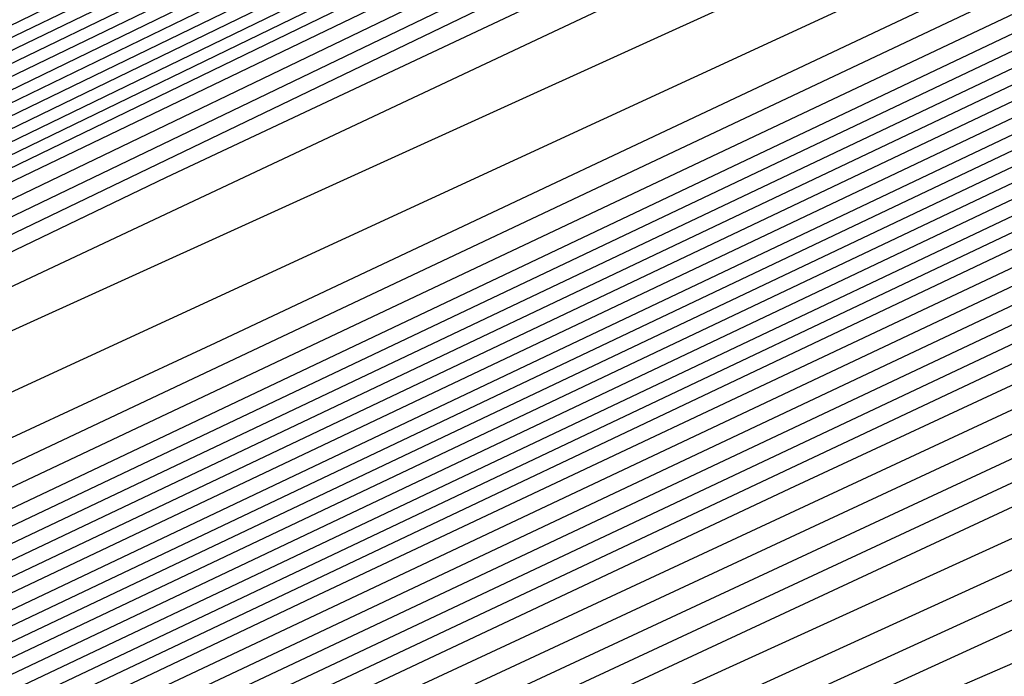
# Model space of a CAD drawing. Extents: x 3249832 to 3255657, y 13789405 to 13793316.
# Tile 521 of 656: x 3254747.475 to 3254748.852, y 13790602.142 to 13790603.061. Entities that reach past the tile are written whole.
import ezdxf

# ---------------------------------------------------------------- set-up
doc = ezdxf.new("R2010")
doc.units = 0
doc.header["$LTSCALE"] = 100
doc.header["$MEASUREMENT"] = 0
for name, color, linetype in [('GRATIO_CON', 10, 'CONTINUOUS'), ('GRATIO_ICON', 7, 'CONTINUOUS'), ('TARGETS_EAST', 7, 'CONTINUOUS')]:
    doc.layers.add(name, color=color, linetype=linetype)

# ---------------------------------------------------------------- blocks, each defined once
blk = doc.blocks.new('Gratio_032316_contours')
at = {"layer": 'GRATIO_CON', "color": 5, "linetype": 'Continuous', "flags": 128}
for points in [[(3254645.4599, 13790553.036), (3254663.069, 13790561.7623), (3254683.7862, 13790571.9554), (3254701.3959, 13790580.5965), (3254711.2365, 13790585.4241), (3254714.8618, 13790587.205), (3254715.3792, 13790587.4629), (3254715.3785, 13790587.4674), (3254715.3782, 13790587.4709), (3254715.379, 13790587.4719), (3254715.9133, 13790587.7279), (3254719.64, 13790589.5343), (3254729.7495, 13790594.4457), (3254747.8375, 13790603.2357), (3254769.1201, 13790613.5531), (3254787.2186, 13790622.2657)], [(3254649.9599, 13790555.2348), (3254666.4373, 13790563.4004), (3254685.823, 13790572.9383), (3254702.301, 13790581.0241), (3254711.5092, 13790585.5415), (3254714.9015, 13790587.208), (3254715.3856, 13790587.4496), (3254715.3848, 13790587.4542), (3254715.3844, 13790587.458), (3254715.3852, 13790587.4591), (3254715.9013, 13790587.7061), (3254719.4996, 13790589.4499), (3254729.2606, 13790594.1916), (3254746.7248, 13790602.6782), (3254767.2733, 13790612.6396), (3254784.7474, 13790621.0516)], [(3254645.8078, 13790553.0477), (3254654.4599, 13790557.4337), (3254669.8056, 13790565.0385), (3254687.8597, 13790573.9222), (3254703.2055, 13790581.4548), (3254711.7805, 13790585.6657), (3254714.9395, 13790587.2206), (3254715.3915, 13790587.4448), (3254715.8892, 13790587.6839), (3254719.3592, 13790589.3654), (3254728.7717, 13790593.9374), (3254745.612, 13790602.1206), (3254765.4264, 13790611.7261), (3254782.2763, 13790619.8376)], [(3254650.9146, 13790555.5543), (3254658.9599, 13790559.6325), (3254673.1739, 13790566.6765), (3254689.8966, 13790574.9051), (3254704.1107, 13790581.8824), (3254712.0533, 13790585.783), (3254714.9794, 13790587.2235), (3254715.3982, 13790587.4313), (3254715.8776, 13790587.6614), (3254719.2191, 13790589.2805), (3254728.2829, 13790593.683), (3254744.4993, 13790601.563), (3254763.5796, 13790610.8126), (3254779.8051, 13790618.6235)], [(3254649.0895, 13790554.2614), (3254654.3182, 13790556.9458), (3254657.5919, 13790558.6919), (3254661.1283, 13790560.5677), (3254667.9599, 13790564.0302), (3254679.9106, 13790569.9526), (3254693.9704, 13790576.8709), (3254705.921, 13790582.737), (3254712.5988, 13790586.0165), (3254715.0585, 13790587.2285), (3254715.4093, 13790587.4057), (3254715.4091, 13790587.4086), (3254715.4097, 13790587.4091), (3254715.4114, 13790587.4072), (3254715.8544, 13790587.617), (3254718.939, 13790589.1106), (3254727.3053, 13790593.1741), (3254742.2739, 13790600.4477), (3254759.8859, 13790608.9855), (3254774.8628, 13790616.1954)], [(3254652.9316, 13790556.1611), (3254659.0279, 13790559.2737), (3254662.7531, 13790561.2358), (3254666.2352, 13790563.0744), (3254672.4599, 13790566.2291), (3254683.2789, 13790571.5906), (3254696.0073, 13790577.8537), (3254706.8262, 13790583.1644), (3254712.8717, 13790586.1333), (3254715.0984, 13790587.2306), (3254715.416, 13790587.3911), (3254715.416, 13790587.3939), (3254715.4167, 13790587.3946), (3254715.4184, 13790587.393), (3254715.843, 13790587.5942), (3254718.799, 13790589.0255), (3254726.8166, 13790592.9197), (3254741.1612, 13790599.8901), (3254758.039, 13790608.072), (3254772.3917, 13790614.9813)], [(3254648.5889, 13790553.912), (3254656.7738, 13790558.0608), (3254663.7375, 13790561.6017), (3254667.9142, 13790563.7796), (3254671.342, 13790565.581), (3254676.9599, 13790568.4279), (3254686.6472, 13790573.2286), (3254698.0442, 13790578.8366), (3254707.7315, 13790583.5918), (3254713.1445, 13790586.2502), (3254715.1383, 13790587.2327), (3254715.4228, 13790587.3765), (3254715.4229, 13790587.3793), (3254715.4236, 13790587.3802), (3254715.4253, 13790587.3788), (3254715.8315, 13790587.5713), (3254718.659, 13790588.9404), (3254726.3278, 13790592.6653), (3254740.0485, 13790599.3324), (3254756.1922, 13790607.1585), (3254769.9205, 13790613.7673), (3254777.6832, 13790617.4194)], [(3254651.4104, 13790555.3035), (3254660.616, 13790559.9605), (3254668.4472, 13790563.9297), (3254673.0754, 13790566.3235), (3254676.4489, 13790568.0877), (3254681.4599, 13790570.6267), (3254690.0155, 13790574.8666), (3254700.0811, 13790579.8195), (3254708.6367, 13790584.0191), (3254713.4173, 13790586.367), (3254715.1783, 13790587.2348), (3254715.4296, 13790587.362), (3254715.4297, 13790587.3647), (3254715.4306, 13790587.3657), (3254715.4323, 13790587.3646), (3254715.8201, 13790587.5485), (3254718.5189, 13790588.8554), (3254725.8391, 13790592.4108), (3254738.9357, 13790598.7748), (3254754.3453, 13790606.2449), (3254767.4494, 13790612.5532), (3254774.8722, 13790616.0455)], [(3254647.5106, 13790553.2224), (3254657.0534, 13790558.0863), (3254668.3003, 13790563.7598), (3254677.8665, 13790568.5857), (3254683.3978, 13790571.4112), (3254686.6626, 13790573.101), (3254690.46, 13790575.0244), (3254696.7522, 13790578.1426), (3254704.1549, 13790581.7852), (3254710.4471, 13790584.8739), (3254713.963, 13790586.6006), (3254715.2582, 13790587.2389), (3254715.4431, 13790587.3328), (3254715.4435, 13790587.3354), (3254715.4445, 13790587.3367), (3254715.4462, 13790587.3361), (3254715.7971, 13790587.5028), (3254718.2389, 13790588.6852), (3254724.8615, 13790591.9019), (3254736.7103, 13790597.6595), (3254750.6516, 13790604.4179), (3254762.5071, 13790610.1251), (3254769.2501, 13790613.2977), (3254772.4608, 13790614.7267)], [(3254691.7695, 13790575.6077), (3254694.96, 13790577.2233), (3254700.1205, 13790579.7806), (3254706.1918, 13790582.7681), (3254711.3523, 13790585.3012), (3254714.2359, 13790586.7174), (3254715.2981, 13790587.241), (3254715.4499, 13790587.3183), (3254715.4504, 13790587.3208), (3254715.4515, 13790587.3223), (3254715.4532, 13790587.3219), (3254715.7857, 13790587.4799), (3254718.0989, 13790588.6002), (3254724.3728, 13790591.6475), (3254735.5976, 13790597.1019), (3254748.8048, 13790603.5044), (3254760.036, 13790608.911), (3254766.439, 13790611.9238), (3254769.587, 13790613.3281), (3254772.1591, 13790614.4553)], [(3254687.2858, 13790573.2417), (3254693.7202, 13790576.4989), (3254696.8763, 13790578.1144), (3254699.46, 13790579.4221), (3254703.4888, 13790581.4187), (3254708.2287, 13790583.751), (3254712.2575, 13790585.7286), (3254714.5087, 13790586.8342), (3254715.338, 13790587.2431), (3254715.4567, 13790587.3037), (3254715.4573, 13790587.3062), (3254715.4584, 13790587.3078), (3254715.4602, 13790587.3077), (3254715.7742, 13790587.4571), (3254717.9589, 13790588.5151), (3254723.884, 13790591.393), (3254734.4849, 13790596.5443), (3254746.9579, 13790602.5908), (3254757.5648, 13790607.6969), (3254763.628, 13790610.5499), (3254766.7132, 13790611.9296), (3254769.4468, 13790613.139), (3254773.8018, 13790615.1582)], [(3254691.9954, 13790575.5697), (3254698.8813, 13790579.0427), (3254701.9832, 13790580.621), (3254703.96, 13790581.621), (3254706.8571, 13790583.0567), (3254710.2655, 13790584.7338), (3254713.1627, 13790586.1559), (3254714.7816, 13790586.951), (3254715.378, 13790587.2452), (3254715.4634, 13790587.2891), (3254715.4641, 13790587.2915), (3254715.4654, 13790587.2933), (3254715.4671, 13790587.2935), (3254715.7628, 13790587.4342), (3254717.8189, 13790588.43), (3254723.3953, 13790591.1386), (3254733.3722, 13790595.9866), (3254745.1111, 13790601.6773), (3254755.0937, 13790606.4829), (3254760.817, 13790609.176), (3254763.8393, 13790610.531), (3254766.7345, 13790611.8227), (3254771.4153, 13790614)], [(3254687.5111, 13790573.2582), (3254701.4147, 13790580.2257), (3254709.2037, 13790584.1304), (3254712.1969, 13790585.6344), (3254712.96, 13790586.0188), (3254713.5937, 13790586.3332), (3254714.3394, 13790586.7008), (3254714.9737, 13790587.0132), (3254715.3288, 13790587.1891), (3254715.4606, 13790587.2552), (3254715.4811, 13790587.2651), (3254715.7399, 13790587.3885), (3254717.5388, 13790588.2599), (3254722.4177, 13790590.6297), (3254731.1468, 13790594.8713), (3254741.4174, 13790599.8502), (3254750.1514, 13790604.0547), (3254755.1949, 13790606.4282), (3254758.0917, 13790607.7338), (3254761.31, 13790609.19), (3254766.6422, 13790611.6836), (3254773.1773, 13790614.7751)], [(3254650.9017, 13790554.6653), (3254658.8371, 13790558.7771), (3254673.0892, 13790565.9887), (3254689.8746, 13790574.4203), (3254704.1484, 13790581.5711), (3254712.1263, 13790585.5666), (3254715.0665, 13790587.04), (3254715.4881, 13790587.251), (3254715.7284, 13790587.3657), (3254717.3988, 13790588.1749), (3254721.929, 13790590.3752), (3254730.0341, 13790594.3137), (3254739.5705, 13790598.9367), (3254747.6802, 13790602.8407), (3254752.3838, 13790605.0543), (3254755.2179, 13790606.3353), (3254758.5977, 13790607.8737), (3254764.2556, 13790610.5253), (3254771.1907, 13790613.8082)], [(3254652.1037, 13790555.2502), (3254659.8925, 13790559.2859), (3254673.8812, 13790566.3638), (3254690.3563, 13790574.639), (3254704.3657, 13790581.6567), (3254712.195, 13790585.5772), (3254715.0794, 13790587.0229), (3254715.4916, 13790587.2315), (3254715.4923, 13790587.2341), (3254715.4936, 13790587.2363), (3254715.4952, 13790587.2371), (3254715.717, 13790587.343), (3254717.2588, 13790588.0898), (3254721.4402, 13790590.1208), (3254728.9214, 13790593.7561), (3254737.7237, 13790598.0232), (3254745.2091, 13790601.6266), (3254749.5728, 13790603.6804), (3254752.344, 13790604.9367), (3254755.8855, 13790606.5574), (3254761.8691, 13790609.3671), (3254769.2041, 13790612.8413), (3254776.1088, 13790616.118)], [(3254650.5295, 13790554.2765), (3254653.3056, 13790555.8352), (3254660.9478, 13790559.7949), (3254674.6731, 13790566.7396), (3254690.838, 13790574.8591), (3254704.5835, 13790581.7451), (3254712.2651, 13790585.5926), (3254715.0949, 13790587.012), (3254715.4992, 13790587.2173), (3254715.4997, 13790587.2202), (3254715.5008, 13790587.2224), (3254715.5022, 13790587.2231), (3254715.7056, 13790587.3202), (3254717.1188, 13790588.0047), (3254720.9515, 13790589.8664), (3254727.8087, 13790593.1984), (3254735.8769, 13790597.1097), (3254742.7379, 13790600.4126), (3254746.7617, 13790602.3065), (3254749.4702, 13790603.5381), (3254753.1732, 13790605.2411), (3254759.4825, 13790608.2089), (3254767.2174, 13790611.8744), (3254774.4989, 13790615.3301)], [(3254653.0399, 13790555.5064), (3254655.7096, 13790557.0052), (3254663.0585, 13790560.8129), (3254676.257, 13790567.4911), (3254691.8012, 13790575.2992), (3254705.0188, 13790581.9215), (3254712.405, 13790585.6223), (3254715.1255, 13790586.9884), (3254715.5137, 13790587.187), (3254715.5139, 13790587.1907), (3254715.5149, 13790587.1935), (3254715.5162, 13790587.1948), (3254715.6827, 13790587.2745), (3254716.8387, 13790587.8346), (3254719.9739, 13790589.3575), (3254725.5832, 13790592.0832), (3254732.1832, 13790595.2826), (3254737.7956, 13790597.9844), (3254741.1396, 13790599.5586), (3254743.7225, 13790600.741), (3254747.7487, 13790602.6085), (3254754.7095, 13790605.8925), (3254763.2441, 13790609.9406), (3254771.2789, 13790613.7544)], [(3254692.2829, 13790575.5193), (3254705.2366, 13790582.0098), (3254712.4751, 13790585.6374), (3254715.1409, 13790586.9771), (3254715.5211, 13790587.1724), (3254715.5211, 13790587.1764), (3254715.522, 13790587.1793), (3254715.5233, 13790587.1807), (3254715.6712, 13790587.2517), (3254716.6987, 13790587.7496), (3254719.4852, 13790589.103), (3254724.4705, 13790591.5255), (3254730.3363, 13790594.3691), (3254735.3245, 13790596.7704), (3254738.3286, 13790598.1847), (3254740.8487, 13790599.3424), (3254745.0364, 13790601.2922), (3254752.3229, 13790604.7343), (3254761.2575, 13790608.9736), (3254769.6689, 13790612.9665), (3254775.8378, 13790615.8811)], [(3254677.8408, 13790568.2426), (3254692.7645, 13790575.7394), (3254705.4543, 13790582.0981), (3254712.5451, 13790585.6526), (3254715.1564, 13790586.9658), (3254715.5285, 13790587.1578), (3254715.5284, 13790587.1621), (3254715.5291, 13790587.1652), (3254715.5303, 13790587.1667), (3254715.6598, 13790587.2289), (3254716.5587, 13790587.6645), (3254718.9964, 13790588.8486), (3254723.3578, 13790590.9679), (3254728.4895, 13790593.4556), (3254732.8533, 13790595.5563), (3254735.5176, 13790596.8108), (3254737.9749, 13790597.9438), (3254742.3242, 13790599.9759), (3254749.9364, 13790603.5761), (3254759.2708, 13790608.0067), (3254768.0589, 13790612.1786), (3254774.5039, 13790615.224)], [(3254678.6327, 13790568.6184), (3254693.2462, 13790575.9595), (3254705.672, 13790582.1864), (3254712.6152, 13790585.6677), (3254715.1718, 13790586.9544), (3254715.5359, 13790587.1432), (3254715.5356, 13790587.1479), (3254715.5363, 13790587.151), (3254715.5373, 13790587.1526), (3254715.6484, 13790587.2061), (3254716.4187, 13790587.5794), (3254718.5077, 13790588.5941), (3254722.2451, 13790590.4102), (3254726.6426, 13790592.542), (3254730.3822, 13790594.3422), (3254732.7065, 13790595.4369), (3254735.101, 13790596.5452), (3254739.6119, 13790598.6596), (3254747.5498, 13790602.4179), (3254757.2842, 13790607.0398), (3254766.4489, 13790611.3907), (3254773.17, 13790614.5669)], [(3254680.2165, 13790569.3699), (3254694.2095, 13790576.3997), (3254706.1075, 13790582.363), (3254712.7553, 13790585.698), (3254715.2027, 13790586.9318), (3254715.5507, 13790587.114), (3254715.5501, 13790587.1193), (3254715.5505, 13790587.1228), (3254715.5514, 13790587.1245), (3254715.6255, 13790587.1605), (3254716.1386, 13790587.4093), (3254717.5302, 13790588.0852), (3254720.0197, 13790589.295), (3254722.9489, 13790590.715), (3254725.4399, 13790591.9141), (3254727.0844, 13790592.6891), (3254729.3534, 13790593.7481), (3254734.1874, 13790596.027), (3254742.7767, 13790600.1014), (3254753.3109, 13790605.106), (3254763.2289, 13790609.8149), (3254770.5022, 13790613.2526), (3254775.2309, 13790615.445)], [(3254681.0084, 13790569.7457), (3254694.6911, 13790576.6198), (3254706.3252, 13790582.4514), (3254712.8253, 13790585.7131), (3254715.2181, 13790586.9205), (3254715.5581, 13790587.0994), (3254715.5573, 13790587.105), (3254715.5577, 13790587.1086), (3254715.5585, 13790587.1105), (3254715.614, 13790587.1377), (3254715.9986, 13790587.3243), (3254717.0414, 13790587.8308), (3254718.907, 13790588.7373), (3254721.1021, 13790589.8014), (3254722.9687, 13790590.7), (3254724.2734, 13790591.3152), (3254726.4795, 13790592.3495), (3254731.4751, 13790594.7106), (3254740.3902, 13790598.9432), (3254751.3242, 13790604.1391), (3254761.6189, 13790609.027), (3254769.1683, 13790612.5955), (3254774.0756, 13790614.8726)], [(3254681.8003, 13790570.1215), (3254695.1728, 13790576.8399), (3254706.5429, 13790582.5397), (3254712.8954, 13790585.7283), (3254715.2336, 13790586.9092), (3254715.5655, 13790587.0848), (3254715.5646, 13790587.0908), (3254715.5648, 13790587.0945), (3254715.5655, 13790587.0964), (3254715.6026, 13790587.1149), (3254715.8586, 13790587.2392), (3254716.5526, 13790587.5763), (3254717.7943, 13790588.1797), (3254719.2552, 13790588.8879), (3254720.4976, 13790589.486), (3254721.4623, 13790589.9413), (3254723.6057, 13790590.9509), (3254728.7628, 13790593.3943), (3254738.0036, 13790597.785), (3254749.3376, 13790603.1722), (3254760.0089, 13790608.2391), (3254767.8344, 13790611.9384), (3254772.9202, 13790614.3002)], [(3254735.6171, 13790596.6268), (3254747.3509, 13790602.2053), (3254758.3989, 13790607.4512), (3254766.5005, 13790611.2813), (3254771.7648, 13790613.7278)], [(3254684.1761, 13790571.2487), (3254696.618, 13790577.4994), (3254707.1969, 13790582.802), (3254713.1074, 13790585.7679), (3254715.2826, 13790586.8659), (3254715.5906, 13790587.0293), (3254715.5881, 13790587.0358), (3254715.5865, 13790587.0411), (3254715.5857, 13790587.0455), (3254715.5857, 13790587.0491), (3254715.5862, 13790587.0517), (3254715.5868, 13790587.0533), (3254715.8668, 13790587.1867), (3254717.823, 13790588.1171), (3254723.1317, 13790590.6428), (3254732.719, 13790595.2041), (3254744.5101, 13790600.8106), (3254755.6802, 13790606.114), (3254763.9812, 13790610.0377), (3254769.4727, 13790612.5918), (3254772.7913, 13790614.058)], [(3254684.968, 13790571.6245), (3254697.0997, 13790577.7194), (3254707.4147, 13790582.8902), (3254713.1775, 13790585.7827), (3254715.2982, 13790586.854), (3254715.5983, 13790587.014), (3254715.5956, 13790587.0209), (3254715.5938, 13790587.0266), (3254715.5929, 13790587.0311), (3254715.5928, 13790587.0347), (3254715.5933, 13790587.0371), (3254715.5941, 13790587.0382), (3254715.8655, 13790587.1668), (3254717.7598, 13790588.067), (3254722.9002, 13790590.5119), (3254732.1888, 13790594.9308), (3254743.6448, 13790600.3775), (3254754.5666, 13790605.5623), (3254762.7944, 13790609.4506), (3254768.3357, 13790612.0281), (3254771.74, 13790613.536)], [(3254685.7599, 13790572.0002), (3254697.5813, 13790577.9395), (3254707.6325, 13790582.9783), (3254713.2477, 13790585.7974), (3254715.3139, 13790586.8421), (3254715.6059, 13790586.9987), (3254715.6031, 13790587.0061), (3254715.6012, 13790587.0121), (3254715.6002, 13790587.0168), (3254715.6, 13790587.0202), (3254715.6005, 13790587.0224), (3254715.6014, 13790587.0231), (3254715.8641, 13790587.1469), (3254717.6967, 13790588.0169), (3254722.6687, 13790590.3811), (3254731.6586, 13790594.6574), (3254742.7795, 13790599.9444), (3254753.4529, 13790605.0106), (3254761.6075, 13790608.8634), (3254767.1987, 13790611.4645), (3254770.6888, 13790613.014), (3254772.5688, 13790613.737)], [(3254686.5518, 13790572.376), (3254698.063, 13790578.1595), (3254707.8503, 13790583.0665), (3254713.3179, 13790585.8122), (3254715.3295, 13790586.8301), (3254715.6136, 13790586.9834), (3254715.6106, 13790586.9912), (3254715.6085, 13790586.9975), (3254715.6074, 13790587.0024), (3254715.6072, 13790587.0058), (3254715.6076, 13790587.0078), (3254715.6086, 13790587.008), (3254715.8627, 13790587.127), (3254717.6335, 13790587.9669), (3254722.4373, 13790590.2503), (3254731.1285, 13790594.3841), (3254741.9141, 13790599.5112), (3254752.3392, 13790604.4589), (3254760.4207, 13790608.2763), (3254766.0618, 13790610.9008), (3254769.6376, 13790612.4919), (3254771.5699, 13790613.2422)], [(3254740.1834, 13790598.645), (3254750.1119, 13790603.3555), (3254758.047, 13790607.102), (3254763.7878, 13790609.7735), (3254767.5351, 13790611.4478), (3254769.5723, 13790612.2526), (3254770.5131, 13790612.5133), (3254771.0542, 13790612.605), (3254771.7483, 13790612.8231)], [(3254739.3181, 13790598.2119), (3254748.9983, 13790602.8038), (3254756.8601, 13790606.5149), (3254762.6509, 13790609.2098), (3254766.4839, 13790610.9258), (3254768.5735, 13790611.7578), (3254769.5359, 13790612.0316), (3254770.0882, 13790612.131), (3254770.7995, 13790612.358), (3254771.6467, 13790612.6884)], [(3254738.4527, 13790597.7787), (3254747.8846, 13790602.2521), (3254755.6733, 13790605.9278), (3254761.5139, 13790608.6462), (3254765.4327, 13790610.4038), (3254767.5746, 13790611.263), (3254768.5586, 13790611.55), (3254769.1222, 13790611.657), (3254769.8506, 13790611.8928), (3254770.7199, 13790612.2331), (3254771.5537, 13790612.5702)], [(3254737.5874, 13790597.3456), (3254746.7709, 13790601.7004), (3254754.4864, 13790605.3406), (3254760.3769, 13790608.0825), (3254764.3815, 13790609.8817), (3254766.5758, 13790610.7681), (3254767.5814, 13790611.0683), (3254768.1563, 13790611.1829), (3254768.9018, 13790611.4277), (3254769.7931, 13790611.7779), (3254770.6487, 13790612.1239), (3254771.3243, 13790612.3782)], [(3254744.5436, 13790600.597), (3254752.1128, 13790604.1664), (3254758.103, 13790606.9552), (3254762.279, 13790608.8376), (3254764.5781, 13790609.7785), (3254765.6269, 13790610.105), (3254766.2243, 13790610.2349), (3254767.0041, 13790610.4973), (3254767.9395, 13790610.8674), (3254768.8386, 13790611.2314), (3254769.5488, 13790611.4987), (3254770.0744, 13790611.6706), (3254770.4594, 13790611.7717), (3254770.744, 13790611.8211), (3254770.9541, 13790611.8178), (3254771.1122, 13790611.7559)], [(3254743.4299, 13790600.0453), (3254750.9259, 13790603.5792), (3254756.966, 13790606.3915), (3254761.2278, 13790608.3156), (3254763.5793, 13790609.2837)], [(3254742.3163, 13790599.4936), (3254749.7391, 13790602.9921), (3254755.829, 13790605.8278), (3254760.1766, 13790607.7936), (3254762.5805, 13790608.7889)], [(3254741.2026, 13790598.9419), (3254748.5522, 13790602.4049), (3254754.692, 13790605.2642), (3254759.1254, 13790607.2715), (3254761.5817, 13790608.2941), (3254762.6952, 13790608.66)], [(3254738.9753, 13790597.8385), (3254746.1785, 13790601.2307), (3254752.4181, 13790604.1369), (3254757.0229, 13790606.2274), (3254759.584, 13790607.3045), (3254760.7407, 13790607.6967), (3254761.3944, 13790607.8647), (3254762.2599, 13790608.1715), (3254763.3056, 13790608.5911)], [(3254737.8616, 13790597.2868), (3254744.9917, 13790600.6435), (3254751.2811, 13790603.5732), (3254755.9717, 13790605.7054), (3254758.5852, 13790606.8096), (3254759.7635, 13790607.215), (3254760.4284, 13790607.3906), (3254761.311, 13790607.7064), (3254762.3788, 13790608.1359)], [(3254743.8048, 13790600.0564), (3254750.1441, 13790603.0095), (3254754.9205, 13790605.1834), (3254757.5864, 13790606.3148), (3254758.7862, 13790606.7334), (3254759.4624, 13790606.9166), (3254760.3622, 13790607.2412), (3254761.452, 13790607.6806), (3254762.5033, 13790608.1075)], [(3254742.618, 13790599.4693), (3254749.0072, 13790602.4459), (3254753.8692, 13790604.6613), (3254756.5875, 13790605.82), (3254757.809, 13790606.2517), (3254758.4965, 13790606.4426), (3254759.4133, 13790606.7761), (3254760.5252, 13790607.2254), (3254761.5983, 13790607.6612), (3254762.4465, 13790607.9804)], [(3254740.2443, 13790598.295), (3254746.7332, 13790601.3185), (3254751.7668, 13790603.6172), (3254754.5899, 13790604.8304), (3254755.8545, 13790605.2884), (3254756.5645, 13790605.4945), (3254757.5156, 13790605.8457), (3254758.6716, 13790606.3149), (3254759.7882, 13790606.7686), (3254760.6709, 13790607.1009), (3254761.3243, 13790607.3146), (3254761.8028, 13790607.4402), (3254762.1558, 13790607.503), (3254762.412, 13790607.5089)], [(3254739.0575, 13790597.7078), (3254745.5962, 13790600.7549), (3254750.7156, 13790603.0952), (3254753.591, 13790604.3356), (3254754.8773, 13790604.8068), (3254755.5985, 13790605.0205), (3254756.5668, 13790605.3806), (3254757.7448, 13790605.8597), (3254758.8832, 13790606.3224), (3254759.7831, 13790606.6611), (3254760.4493, 13790606.879), (3254760.9372, 13790607.0071), (3254761.297, 13790607.0712), (3254761.5578, 13790607.078), (3254761.7434, 13790607.0289), (3254761.8767, 13790606.9314), (3254761.9763, 13790606.8159), (3254762.0603, 13790606.7184), (3254762.1428, 13790606.6643), (3254762.2243, 13790606.6346), (3254762.3018, 13790606.5995)], [(3254744.4593, 13790600.1912), (3254749.6643, 13790602.5732), (3254752.5922, 13790603.8408), (3254753.9, 13790604.3251)], [(3254743.3223, 13790599.6276), (3254748.6131, 13790602.0511), (3254751.5934, 13790603.346), (3254752.9228, 13790603.8434), (3254753.6665, 13790604.0724)]]:
    blk.add_lwpolyline(points, dxfattribs=at)
at = {"layer": 'GRATIO_ICON', "color": 7, "linetype": 'Continuous', "flags": 128}
for points in [[(3254652.4307, 13790556.1481), (3254656.0215, 13790558.061), (3254663.4599, 13790561.8314), (3254676.5423, 13790568.3146), (3254691.9335, 13790575.888), (3254705.0159, 13790582.3099), (3254712.3263, 13790585.9001), (3254715.0195, 13790587.2261), (3254715.4051, 13790587.4175), (3254715.8661, 13790587.6387), (3254719.079, 13790589.1955), (3254727.7941, 13790593.4286), (3254743.3866, 13790601.0054), (3254761.7327, 13790609.8991), (3254777.334, 13790617.4094)], [(3254645.557, 13790552.2637), (3254654.2319, 13790556.6949), (3254664.4581, 13790561.8601), (3254673.1568, 13790566.2577), (3254678.2366, 13790568.8673), (3254681.5558, 13790570.5944), (3254685.96, 13790572.8256), (3254693.3838, 13790576.5046), (3254702.118, 13790580.8023), (3254709.5419, 13790584.4465), (3254713.6902, 13790586.4838), (3254715.2182, 13790587.2369), (3254715.4363, 13790587.3474), (3254715.4366, 13790587.35), (3254715.4375, 13790587.3512), (3254715.4393, 13790587.3504), (3254715.8086, 13790587.5256), (3254718.3789, 13790588.7703), (3254725.3503, 13790592.1564), (3254737.823, 13790598.2172), (3254752.4985, 13790605.3314), (3254764.9782, 13790611.3391), (3254772.0611, 13790614.6716)], [(3254743.2642, 13790600.7638), (3254752.6225, 13790605.2688), (3254758.0059, 13790607.8021), (3254760.9655, 13790609.1324), (3254764.0223, 13790610.5063), (3254769.0287, 13790612.8418), (3254775.164, 13790615.742)], [(3254651.7847, 13790554.8915), (3254654.5076, 13790556.4202), (3254662.0031, 13790560.3039), (3254675.4651, 13790567.1153), (3254691.3196, 13790575.0792), (3254704.8011, 13790581.8331), (3254712.335, 13790585.6071), (3254715.1101, 13790586.9997), (3254715.5062, 13790587.2016), (3254715.5066, 13790587.205), (3254715.5077, 13790587.2076), (3254715.5092, 13790587.2088), (3254715.6941, 13790587.2973), (3254716.9787, 13790587.9197), (3254720.4627, 13790589.6119), (3254726.696, 13790592.6408), (3254734.03, 13790596.1961), (3254740.2668, 13790599.1985), (3254743.9507, 13790600.9325), (3254746.5964, 13790602.1395), (3254750.4609, 13790603.9248), (3254757.096, 13790607.0507), (3254765.2308, 13790610.9075), (3254772.8889, 13790614.5422)], [(3254679.4246, 13790568.9942), (3254693.7278, 13790576.1796), (3254705.8897, 13790582.2747), (3254712.6852, 13790585.6828), (3254715.1872, 13790586.9431), (3254715.5433, 13790587.1286), (3254715.5429, 13790587.1336), (3254715.5434, 13790587.1369), (3254715.5444, 13790587.1386), (3254715.6369, 13790587.1833), (3254716.2787, 13790587.4944), (3254718.0189, 13790588.3397), (3254721.1324, 13790589.8526), (3254724.7958, 13790591.6285), (3254727.911, 13790593.1282), (3254729.8955, 13790594.063), (3254732.2272, 13790595.1466), (3254736.8996, 13790597.3433), (3254745.1633, 13790601.2597), (3254755.2975, 13790606.0729), (3254764.8389, 13790610.6028), (3254771.8361, 13790613.9098)], [(3254683.3842, 13790570.8729), (3254696.1363, 13790577.2794), (3254706.9791, 13790582.7139), (3254713.0372, 13790585.7532), (3254715.2669, 13790586.8778), (3254715.5829, 13790587.0446), (3254715.5806, 13790587.0506), (3254715.5791, 13790587.0557), (3254715.5784, 13790587.0599), (3254715.8668, 13790587.2007), (3254717.8851, 13790588.1638), (3254723.3626, 13790590.7721), (3254733.249, 13790595.477), (3254745.3755, 13790601.2437), (3254756.7939, 13790606.6657), (3254765.1681, 13790610.6249), (3254770.6097, 13790613.1555), (3254773.8425, 13790614.5801)], [(3254687.3437, 13790572.7518), (3254698.5447, 13790578.3795), (3254708.0681, 13790583.1546), (3254713.3881, 13790585.8269), (3254715.3451, 13790586.8182), (3254715.6212, 13790586.9681), (3254715.6181, 13790586.9764), (3254715.6159, 13790586.983), (3254715.6147, 13790586.988), (3254715.6143, 13790586.9914), (3254715.6148, 13790586.9931), (3254715.6159, 13790586.993), (3254715.8614, 13790587.1071), (3254717.5703, 13790587.9168), (3254722.2058, 13790590.1195), (3254730.5983, 13790594.1107), (3254741.0488, 13790599.0781), (3254751.2256, 13790603.9072), (3254759.2338, 13790607.6892), (3254764.9248, 13790610.3372), (3254768.5864, 13790611.9699), (3254770.5711, 13790612.7474), (3254771.4904, 13790612.9949)], [(3254736.722, 13790596.9125), (3254745.6573, 13790601.1487), (3254753.2996, 13790604.7535), (3254759.2399, 13790607.5188), (3254763.3302, 13790609.3597), (3254765.577, 13790610.2733), (3254766.6042, 13790610.5866), (3254767.1903, 13790610.7089), (3254767.9529, 13790610.9625), (3254768.8663, 13790611.3226), (3254769.7436, 13790611.6776), (3254770.4365, 13790611.9384), (3254770.9494, 13790612.1062), (3254771.3251, 13790612.2048)], [(3254740.0889, 13790598.3902), (3254747.3654, 13790601.8178), (3254753.5551, 13790604.7005), (3254758.0741, 13790606.7495), (3254760.5828, 13790607.7993), (3254761.718, 13790608.1784), (3254762.3604, 13790608.3387)], [(3254741.4312, 13790598.8821), (3254747.8702, 13790601.8822), (3254752.818, 13790604.1393), (3254755.5887, 13790605.3252), (3254756.8317, 13790605.7701), (3254757.5305, 13790605.9685), (3254758.4645, 13790606.3109), (3254759.5984, 13790606.7702), (3254760.6933, 13790607.2149), (3254761.5587, 13790607.5406), (3254762.1993, 13790607.7502), (3254762.6685, 13790607.8734)]]:
    blk.add_lwpolyline(points, dxfattribs=at)

msp = doc.modelspace()

# ---------------------------------------------------------------- block references
at = {"layer": 'TARGETS_EAST'}
msp.add_blockref('Gratio_032316_contours', (0, 0), dxfattribs=at)

doc.saveas('drawing.dxf')
